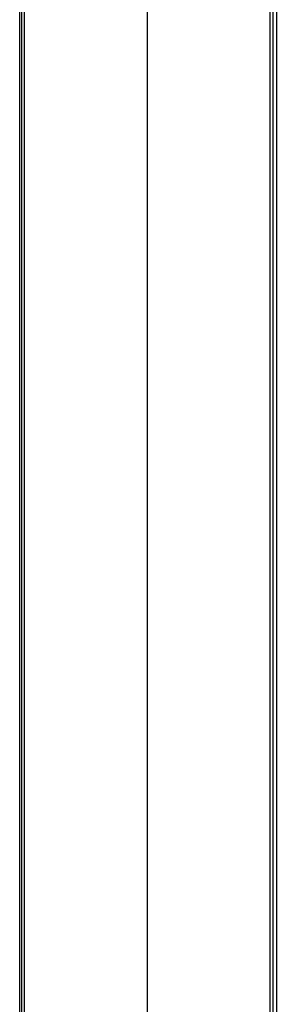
# Model space of a CAD drawing. Extents: x -64 to 57, y 4 to 161.
# Tile 311 of 342: x 14.751 to 15.69, y 148.976 to 152.571. Entities that reach past the tile are written whole.
import ezdxf

# ---------------------------------------------------------------- set-up
doc = ezdxf.new("R2010")
doc.units = 0
doc.layers.add('DEFAULT', color=7, linetype='CONTINUOUS')

msp = doc.modelspace()

# ---------------------------------------------------------------- linework, layer by layer
at = {"layer": 'DEFAULT', "color": 254}
for p, q in [((14.751, 154.8163, 38.7161), (14.751, 125.9942, 38.7161)), ((14.7595, 125.9857, 39.0411), (14.7595, 154.8078, 39.0411)), ((14.768, 154.7993, 39.3661), (14.768, 125.9772, 39.3661)), ((15.218, 154.7993, 39.3661), (15.218, 125.9816, 39.3661)), ((15.668, 126.4942, 39.3661), (15.668, 154.7993, 39.3661)), ((15.6791, 126.4942, 39.7911), (15.6791, 154.7882, 39.7911)), ((15.6903, 154.777, 40.2161), (15.6903, 126.4942, 40.2161))]:
    msp.add_line(p, q, dxfattribs=at)

doc.saveas('drawing.dxf')
